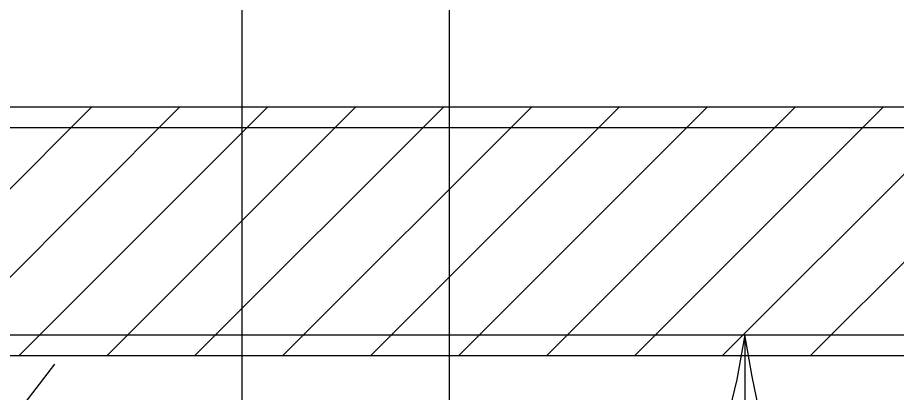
# Model space of a CAD drawing. Extents: x 2133490 to 2172050, y 2138301 to 2145980.
# Drawn here: x 2145603.9 to 2145709.4, y 2139209.9 to 2139254.8 of the extents above; entities that cross this region are included whole.
import ezdxf

# ---------------------------------------------------------------- set-up
doc = ezdxf.new("R2010")
doc.units = 0
for name, color, linetype in [('Design_PR_Roadway Dimensions', 7, 'Continuous'), ('Drainage_PR', 7, 'Continuous'), ('Drainage_PR_Storm Sewer', 7, 'Continuous'), ('Level 23', 7, 'Continuous')]:
    doc.layers.add(name, color=color, linetype=linetype)

msp = doc.modelspace()

# ---------------------------------------------------------------- linework, layer by layer
at = {"layer": 'Design_PR_Roadway Dimensions'}
for p, q in [((2145630.82, 2139162.3), (2145630.82, 2139281.52)), ((2145655.71, 2139161.51), (2145655.71, 2139281.52)), ((2145691.2, 2139216.78), (2145691.2, 2139167)), ((2145588.02, 2139186.95), (2145608.33, 2139213.27))]:
    msp.add_line(p, q, dxfattribs=at)
at = {"layer": 'Drainage_PR'}
for p, q in [((2145560.63, 2139244.16), (2145725.9, 2139244.16)), ((2145582.92, 2139214.3), (2145612.79, 2139244.16)), ((2145593.48, 2139214.3), (2145623.35, 2139244.16)), ((2145604.04, 2139214.3), (2145633.91, 2139244.16)), ((2145614.6, 2139214.3), (2145644.47, 2139244.16)), ((2145625.16, 2139214.3), (2145655.03, 2139244.16)), ((2145635.72, 2139214.3), (2145665.59, 2139244.16)), ((2145646.28, 2139214.3), (2145676.15, 2139244.16)), ((2145656.84, 2139214.3), (2145686.71, 2139244.16)), ((2145667.4, 2139214.3), (2145697.27, 2139244.16)), ((2145677.96, 2139214.3), (2145707.83, 2139244.16)), ((2145688.52, 2139214.3), (2145718.39, 2139244.16)), ((2145699.08, 2139214.3), (2145727.68, 2139242.89)), ((2145560.63, 2139214.3), (2145725.9, 2139214.3))]:
    msp.add_line(p, q, dxfattribs=at)
at = {"layer": 'Drainage_PR_Storm Sewer'}
for p, q in [((2145523.29, 2139241.67), (2145763.23, 2139241.67)), ((2145523.29, 2139216.78), (2145763.23, 2139216.78))]:
    msp.add_line(p, q, dxfattribs=at)
at = {"layer": 'Level 23'}
msp.add_lwpolyline([(2145689.11, 2139206.79), (2145691.03, 2139207.6), (2145692.87, 2139207.91), (2145692.07, 2139211.78), (2145691.2, 2139216.78), (2145690.23, 2139211.45)], close=True, dxfattribs=at)

doc.saveas('drawing.dxf')
